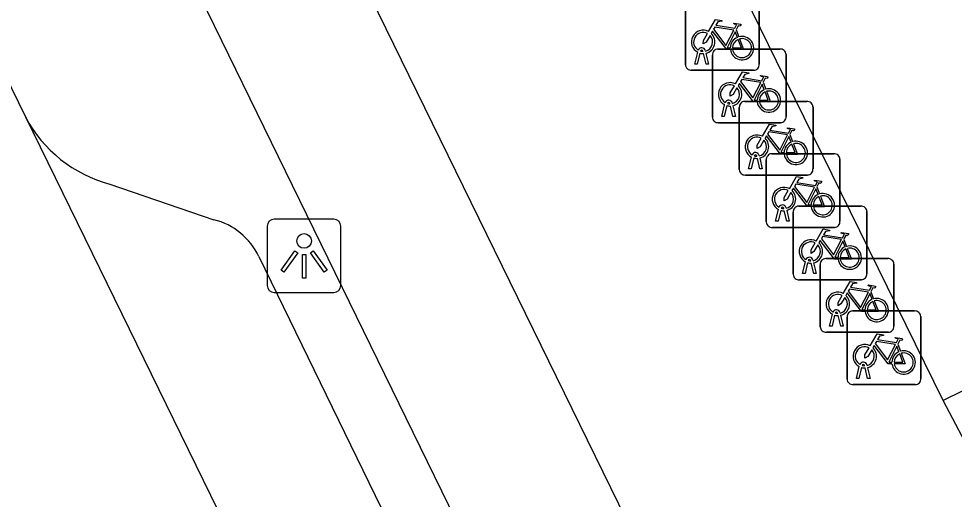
# Model space of a CAD drawing. Extents: x 160457 to 162082, y 388340 to 389736.
# Drawn here: x 161004.29 to 161016.98, y 388799.62 to 388806.14 of the extents above; entities that cross this region are included whole.
import ezdxf

# ---------------------------------------------------------------- set-up
doc = ezdxf.new("R2010")
doc.units = 0
for name, color, linetype in [('IMGEO_Fietsenrek', 7, 'Continuous'), ('IMGEO_Fietspad_gesloten', 7, 'Continuous'), ('IMGEO_Lichtpunt', 7, 'Continuous'), ('IMGEO_Pand', 7, 'Continuous'), ('IMGEO_Parkeervlak_open', 7, 'Continuous'), ('IMGEO_Rijbaan_lokaal_gesloten', 7, 'Continuous'), ('IMGEO_Voetpad_open', 7, 'Continuous')]:
    doc.layers.add(name, color=color, linetype=linetype)

msp = doc.modelspace()

# ---------------------------------------------------------------- linework, layer by layer
at = {"layer": 'IMGEO_Fietsenrek'}
for p, q in [((161013.329, 388805.518), (161013.329, 388806.359)), ((161013.329, 388806.359), (161013.329, 388805.518)), ((161014.329, 388806.368), (161014.329, 388805.527)), ((161014.329, 388805.527), (161014.329, 388806.368)), ((161014.016, 388805.992), (161014.052, 388805.897)), ((161013.456, 388805.527), (161013.495, 388805.687)), ((161013.525, 388805.675), (161013.49, 388805.527)), ((161013.567, 388805.699), (161013.566, 388805.703)), ((161013.608, 388805.527), (161013.574, 388805.669)), ((161013.598, 388805.71), (161013.599, 388805.703)), ((161013.606, 388805.673), (161013.641, 388805.527)), ((161013.694, 388804.807), (161013.694, 388805.648)), ((161013.694, 388805.648), (161013.694, 388804.807)), ((161013.769, 388805.732), (161014.61, 388805.732)), ((161014.61, 388805.732), (161013.769, 388805.732)), ((161014.694, 388805.657), (161014.694, 388804.816)), ((161014.694, 388804.816), (161014.694, 388805.657)), ((161013.49, 388805.527), (161013.456, 388805.527)), ((161013.641, 388805.527), (161013.608, 388805.527)), ((161014.254, 388805.443), (161013.413, 388805.443)), ((161013.413, 388805.443), (161014.254, 388805.443)), ((161014.381, 388805.281), (161014.417, 388805.186)), ((161013.932, 388804.988), (161013.931, 388804.992)), ((161013.963, 388804.999), (161013.964, 388804.992)), ((161014.134, 388805.021), (161014.975, 388805.021)), ((161014.975, 388805.021), (161014.134, 388805.021)), ((161013.821, 388804.816), (161013.86, 388804.976)), ((161013.89, 388804.964), (161013.855, 388804.816)), ((161013.973, 388804.816), (161013.939, 388804.958)), ((161013.971, 388804.962), (161014.006, 388804.816)), ((161014.059, 388804.096), (161014.059, 388804.937)), ((161014.059, 388804.937), (161014.059, 388804.096)), ((161015.059, 388804.946), (161015.059, 388804.105)), ((161015.059, 388804.105), (161015.059, 388804.946)), ((161013.855, 388804.816), (161013.821, 388804.816)), ((161014.006, 388804.816), (161013.973, 388804.816)), ((161014.619, 388804.732), (161013.778, 388804.732)), ((161013.778, 388804.732), (161014.619, 388804.732)), ((161014.746, 388804.57), (161014.782, 388804.475)), ((161014.186, 388804.105), (161014.225, 388804.265)), ((161014.255, 388804.253), (161014.22, 388804.105)), ((161014.297, 388804.277), (161014.296, 388804.281)), ((161014.338, 388804.105), (161014.304, 388804.247)), ((161014.328, 388804.288), (161014.329, 388804.281)), ((161014.336, 388804.251), (161014.371, 388804.105)), ((161014.5, 388804.31), (161015.341, 388804.31)), ((161015.341, 388804.31), (161014.5, 388804.31)), ((161015.425, 388804.235), (161015.425, 388803.394)), ((161015.425, 388803.394), (161015.425, 388804.235)), ((161014.22, 388804.105), (161014.186, 388804.105)), ((161014.371, 388804.105), (161014.338, 388804.105)), ((161014.425, 388803.385), (161014.425, 388804.226)), ((161014.425, 388804.226), (161014.425, 388803.385)), ((161014.984, 388804.021), (161014.143, 388804.021)), ((161014.143, 388804.021), (161014.984, 388804.021)), ((161015.112, 388803.859), (161015.148, 388803.764)), ((161014.865, 388803.599), (161015.706, 388803.599)), ((161015.706, 388803.599), (161014.865, 388803.599)), ((161014.552, 388803.394), (161014.591, 388803.554)), ((161014.621, 388803.542), (161014.586, 388803.394)), ((161014.663, 388803.566), (161014.662, 388803.57)), ((161014.704, 388803.394), (161014.67, 388803.536)), ((161014.694, 388803.577), (161014.695, 388803.57)), ((161014.702, 388803.54), (161014.737, 388803.394)), ((161014.79, 388802.674), (161014.79, 388803.515)), ((161014.79, 388803.515), (161014.79, 388802.674)), ((161015.79, 388803.524), (161015.79, 388802.683)), ((161015.79, 388802.683), (161015.79, 388803.524)), ((161014.586, 388803.394), (161014.552, 388803.394)), ((161014.737, 388803.394), (161014.704, 388803.394)), ((161015.35, 388803.31), (161014.509, 388803.31)), ((161014.509, 388803.31), (161015.35, 388803.31)), ((161015.477, 388803.148), (161015.513, 388803.053)), ((161014.917, 388802.683), (161014.956, 388802.843)), ((161015.028, 388802.855), (161015.027, 388802.859)), ((161015.059, 388802.866), (161015.06, 388802.859)), ((161015.231, 388802.887), (161016.072, 388802.887)), ((161016.072, 388802.887), (161015.231, 388802.887)), ((161014.986, 388802.831), (161014.951, 388802.683)), ((161015.069, 388802.683), (161015.035, 388802.825)), ((161015.067, 388802.829), (161015.102, 388802.683)), ((161015.156, 388801.962), (161015.156, 388802.803)), ((161015.156, 388802.803), (161015.156, 388801.962)), ((161016.156, 388802.812), (161016.156, 388801.971)), ((161016.156, 388801.971), (161016.156, 388802.812)), ((161015.715, 388802.599), (161014.874, 388802.599)), ((161014.874, 388802.599), (161015.715, 388802.599)), ((161014.951, 388802.683), (161014.917, 388802.683)), ((161015.102, 388802.683), (161015.069, 388802.683)), ((161015.843, 388802.436), (161015.879, 388802.341)), ((161015.283, 388801.971), (161015.322, 388802.131)), ((161015.352, 388802.119), (161015.317, 388801.971)), ((161015.394, 388802.143), (161015.393, 388802.147)), ((161015.435, 388801.971), (161015.401, 388802.113)), ((161015.425, 388802.154), (161015.426, 388802.147)), ((161015.433, 388802.117), (161015.468, 388801.971)), ((161015.521, 388801.251), (161015.521, 388802.092)), ((161015.521, 388802.092), (161015.521, 388801.251)), ((161015.596, 388802.176), (161016.437, 388802.176)), ((161016.437, 388802.176), (161015.596, 388802.176)), ((161016.521, 388802.101), (161016.521, 388801.26)), ((161016.521, 388801.26), (161016.521, 388802.101)), ((161015.317, 388801.971), (161015.283, 388801.971)), ((161015.468, 388801.971), (161015.435, 388801.971)), ((161016.081, 388801.887), (161015.24, 388801.887)), ((161015.24, 388801.887), (161016.081, 388801.887)), ((161016.208, 388801.725), (161016.244, 388801.63)), ((161015.79, 388801.443), (161015.791, 388801.436)), ((161015.648, 388801.26), (161015.687, 388801.42)), ((161015.717, 388801.408), (161015.682, 388801.26)), ((161015.759, 388801.432), (161015.758, 388801.436)), ((161015.8, 388801.26), (161015.766, 388801.402)), ((161015.798, 388801.406), (161015.833, 388801.26)), ((161015.682, 388801.26), (161015.648, 388801.26)), ((161015.833, 388801.26), (161015.8, 388801.26)), ((161016.446, 388801.176), (161015.605, 388801.176)), ((161015.605, 388801.176), (161016.446, 388801.176))]:
    msp.add_line(p, q, dxfattribs=at)
for points in [[(161013.642, 388805.969), (161013.737, 388806.133), (161013.823, 388806.119), (161013.825, 388806.11), (161013.769, 388806.099), (161013.742, 388806.054), (161013.998, 388806.013)], [(161013.985, 388805.988), (161013.728, 388806.029), (161013.711, 388806), (161013.878, 388805.78), (161013.985, 388805.988)], [(161013.998, 388806.013), (161014.023, 388806.062), (161014.017, 388806.066), (161013.994, 388806.07), (161013.982, 388806.077), (161013.981, 388806.08), (161013.983, 388806.085), (161014.078, 388806.07), (161014.08, 388806.06), (161014.07, 388806.047), (161014.058, 388806.041), (161014.044, 388806.047), (161014.016, 388805.992)], [(161013.663, 388805.917), (161013.611, 388805.827), (161013.571, 388805.802), (161013.572, 388805.849), (161013.627, 388805.943)], [(161013.938, 388805.725), (161013.888, 388805.725), (161013.697, 388805.976), (161013.678, 388805.944)], [(161014.033, 388805.89), (161014.003, 388805.967), (161013.894, 388805.749), (161013.937, 388805.749)], [(161013.967, 388805.749), (161014.087, 388805.748), (161014.043, 388805.862)], [(161014.063, 388805.869), (161014.118, 388805.724), (161013.968, 388805.724)], [(161014.007, 388805.258), (161014.102, 388805.422), (161014.188, 388805.408), (161014.19, 388805.399), (161014.134, 388805.388), (161014.107, 388805.343), (161014.363, 388805.302)], [(161014.363, 388805.302), (161014.388, 388805.351), (161014.382, 388805.355), (161014.359, 388805.359), (161014.347, 388805.366), (161014.346, 388805.369), (161014.348, 388805.374), (161014.443, 388805.359), (161014.445, 388805.349), (161014.435, 388805.336), (161014.423, 388805.33), (161014.409, 388805.336), (161014.381, 388805.281)], [(161014.303, 388805.014), (161014.253, 388805.014), (161014.062, 388805.265), (161014.043, 388805.233)], [(161014.35, 388805.277), (161014.093, 388805.318), (161014.076, 388805.289), (161014.243, 388805.069), (161014.35, 388805.277)], [(161014.398, 388805.179), (161014.368, 388805.256), (161014.259, 388805.038), (161014.302, 388805.038)], [(161014.028, 388805.206), (161013.976, 388805.116), (161013.936, 388805.091), (161013.937, 388805.138), (161013.992, 388805.232)], [(161014.332, 388805.038), (161014.452, 388805.037), (161014.408, 388805.151)], [(161014.428, 388805.158), (161014.483, 388805.013), (161014.333, 388805.013)], [(161014.372, 388804.547), (161014.467, 388804.711), (161014.553, 388804.697), (161014.555, 388804.688), (161014.499, 388804.677), (161014.472, 388804.632), (161014.728, 388804.591)], [(161014.728, 388804.591), (161014.753, 388804.64), (161014.747, 388804.644), (161014.724, 388804.648), (161014.712, 388804.655), (161014.711, 388804.658), (161014.713, 388804.663), (161014.808, 388804.648), (161014.81, 388804.638), (161014.8, 388804.625), (161014.788, 388804.619), (161014.774, 388804.625), (161014.746, 388804.57)], [(161014.393, 388804.495), (161014.341, 388804.405), (161014.301, 388804.38), (161014.302, 388804.427), (161014.357, 388804.521)], [(161014.668, 388804.303), (161014.618, 388804.303), (161014.427, 388804.554), (161014.408, 388804.522)], [(161014.715, 388804.566), (161014.458, 388804.607), (161014.441, 388804.578), (161014.608, 388804.358), (161014.715, 388804.566)], [(161014.763, 388804.468), (161014.733, 388804.545), (161014.624, 388804.327), (161014.667, 388804.327)], [(161014.697, 388804.327), (161014.817, 388804.326), (161014.773, 388804.44)], [(161014.793, 388804.447), (161014.848, 388804.302), (161014.698, 388804.302)], [(161014.738, 388803.836), (161014.833, 388804), (161014.919, 388803.986), (161014.921, 388803.977), (161014.865, 388803.966), (161014.838, 388803.921), (161015.094, 388803.88)], [(161015.081, 388803.855), (161014.824, 388803.896), (161014.807, 388803.867), (161014.974, 388803.647), (161015.081, 388803.855)], [(161015.094, 388803.88), (161015.119, 388803.929), (161015.113, 388803.933), (161015.09, 388803.937), (161015.078, 388803.944), (161015.077, 388803.947), (161015.079, 388803.952), (161015.174, 388803.937), (161015.176, 388803.927), (161015.166, 388803.914), (161015.154, 388803.908), (161015.14, 388803.914), (161015.112, 388803.859)], [(161014.759, 388803.784), (161014.707, 388803.694), (161014.667, 388803.669), (161014.668, 388803.716), (161014.723, 388803.81)], [(161015.034, 388803.592), (161014.984, 388803.592), (161014.793, 388803.843), (161014.774, 388803.811)], [(161015.129, 388803.757), (161015.099, 388803.834), (161014.99, 388803.616), (161015.033, 388803.616)], [(161015.063, 388803.616), (161015.183, 388803.615), (161015.139, 388803.729)], [(161015.159, 388803.736), (161015.214, 388803.591), (161015.064, 388803.591)], [(161015.103, 388803.125), (161015.198, 388803.289), (161015.284, 388803.275), (161015.286, 388803.266), (161015.23, 388803.255), (161015.203, 388803.21), (161015.459, 388803.169)], [(161015.459, 388803.169), (161015.484, 388803.218), (161015.478, 388803.222), (161015.455, 388803.226), (161015.443, 388803.233), (161015.442, 388803.236), (161015.444, 388803.241), (161015.539, 388803.226), (161015.541, 388803.216), (161015.531, 388803.203), (161015.519, 388803.197), (161015.505, 388803.203), (161015.477, 388803.148)], [(161015.124, 388803.073), (161015.072, 388802.983), (161015.032, 388802.958), (161015.033, 388803.005), (161015.088, 388803.099)], [(161015.399, 388802.881), (161015.349, 388802.881), (161015.158, 388803.132), (161015.139, 388803.1)], [(161015.446, 388803.144), (161015.189, 388803.185), (161015.172, 388803.156), (161015.339, 388802.936), (161015.446, 388803.144)], [(161015.494, 388803.046), (161015.464, 388803.123), (161015.355, 388802.905), (161015.398, 388802.905)], [(161015.428, 388802.905), (161015.548, 388802.904), (161015.504, 388803.018)], [(161015.524, 388803.025), (161015.579, 388802.88), (161015.429, 388802.88)], [(161015.469, 388802.413), (161015.564, 388802.577), (161015.65, 388802.563), (161015.652, 388802.554), (161015.596, 388802.543), (161015.569, 388802.498), (161015.825, 388802.457)], [(161015.812, 388802.432), (161015.555, 388802.473), (161015.538, 388802.444), (161015.705, 388802.224), (161015.812, 388802.432)], [(161015.825, 388802.457), (161015.85, 388802.506), (161015.844, 388802.51), (161015.821, 388802.514), (161015.809, 388802.521), (161015.808, 388802.524), (161015.81, 388802.529), (161015.905, 388802.514), (161015.907, 388802.504), (161015.897, 388802.491), (161015.885, 388802.485), (161015.871, 388802.491), (161015.843, 388802.436)], [(161015.49, 388802.361), (161015.438, 388802.271), (161015.398, 388802.246), (161015.399, 388802.293), (161015.454, 388802.387)], [(161015.765, 388802.169), (161015.715, 388802.169), (161015.524, 388802.42), (161015.505, 388802.388)], [(161015.86, 388802.334), (161015.83, 388802.411), (161015.721, 388802.193), (161015.764, 388802.193)], [(161015.794, 388802.193), (161015.914, 388802.192), (161015.87, 388802.306)], [(161015.89, 388802.313), (161015.945, 388802.168), (161015.795, 388802.168)], [(161015.834, 388801.702), (161015.929, 388801.866), (161016.015, 388801.852), (161016.017, 388801.843), (161015.961, 388801.832), (161015.934, 388801.787), (161016.19, 388801.746)], [(161016.13, 388801.458), (161016.08, 388801.458), (161015.889, 388801.709), (161015.87, 388801.677)], [(161016.177, 388801.721), (161015.92, 388801.762), (161015.903, 388801.733), (161016.07, 388801.513), (161016.177, 388801.721)], [(161016.225, 388801.623), (161016.195, 388801.7), (161016.086, 388801.482), (161016.129, 388801.482)], [(161016.19, 388801.746), (161016.215, 388801.795), (161016.209, 388801.799), (161016.186, 388801.803), (161016.174, 388801.81), (161016.173, 388801.813), (161016.175, 388801.818), (161016.27, 388801.803), (161016.272, 388801.793), (161016.262, 388801.78), (161016.25, 388801.774), (161016.236, 388801.78), (161016.208, 388801.725)], [(161015.855, 388801.65), (161015.803, 388801.56), (161015.763, 388801.535), (161015.764, 388801.582), (161015.819, 388801.676)], [(161016.159, 388801.482), (161016.279, 388801.481), (161016.235, 388801.595)], [(161016.255, 388801.602), (161016.31, 388801.457), (161016.16, 388801.457)]]:
    msp.add_lwpolyline(points, dxfattribs=at)
for centre, radius, start, end in [((161013.569, 388805.828), 0.159, 62.6766, 242.1369), ((161013.569, 388805.828), 0.129, 63.3192, 238.903), ((161013.569, 388805.828), 0.129, 283.6043, 43.4302), ((161013.569, 388805.828), 0.159, 283.5766, 46.6042), ((161014.096, 388805.744), 0.159, 113.3408, 178.3217), ((161014.096, 388805.744), 0.159, 187.0065, 105.7708), ((161014.096, 388805.744), 0.129, 113.923, 177.9556), ((161014.096, 388805.744), 0.129, 188.6715, 104.5883), ((161013.549, 388805.699), 0.0499, 12.8025, 158.6934), ((161013.569, 388805.828), 0.159, 253.9967, 271.7867), ((161013.549, 388805.699), 0.0174, 12.8025, 163.4502), ((161013.569, 388805.828), 0.129, 253.415, 269.0204), ((161013.772, 388805.654), 0.0779, 92.4484, 184.2845), ((161013.772, 388805.654), 0.0779, 92.4484, 184.2845), ((161014.616, 388805.654), 0.0779, 2.4484, 94.2845), ((161014.616, 388805.654), 0.0779, 2.4484, 94.2845), ((161013.407, 388805.521), 0.0779, 182.4484, 274.2845), ((161013.407, 388805.521), 0.0779, 182.4484, 274.2845), ((161014.251, 388805.521), 0.0779, 272.4484, 4.2845), ((161014.251, 388805.521), 0.0779, 272.4484, 4.2845), ((161013.934, 388805.117), 0.159, 62.6766, 242.1369), ((161013.934, 388805.117), 0.129, 63.3192, 238.903), ((161013.934, 388805.117), 0.129, 283.6043, 43.4302), ((161013.934, 388805.117), 0.159, 283.5766, 46.6042), ((161014.461, 388805.033), 0.159, 113.3408, 178.3217), ((161014.461, 388805.033), 0.159, 187.0065, 105.7708), ((161014.461, 388805.033), 0.129, 113.923, 177.9556), ((161014.461, 388805.033), 0.129, 188.6715, 104.5883), ((161013.914, 388804.988), 0.0499, 12.8025, 158.6934), ((161013.914, 388804.988), 0.0174, 12.8025, 163.4502), ((161013.934, 388805.117), 0.129, 253.415, 269.0204), ((161014.137, 388804.943), 0.0779, 92.4484, 184.2845), ((161014.137, 388804.943), 0.0779, 92.4484, 184.2845), ((161014.981, 388804.943), 0.0779, 2.4484, 94.2845), ((161014.981, 388804.943), 0.0779, 2.4484, 94.2845), ((161013.934, 388805.117), 0.159, 253.9967, 271.7867), ((161013.772, 388804.81), 0.0779, 182.4484, 274.2845), ((161013.772, 388804.81), 0.0779, 182.4484, 274.2845), ((161014.616, 388804.81), 0.0779, 272.4484, 4.2845), ((161014.616, 388804.81), 0.0779, 272.4484, 4.2845), ((161014.299, 388804.406), 0.159, 62.6766, 242.1369), ((161014.299, 388804.406), 0.129, 63.3192, 238.903), ((161014.299, 388804.406), 0.129, 283.6043, 43.4302), ((161014.299, 388804.406), 0.159, 283.5766, 46.6042), ((161014.826, 388804.322), 0.159, 113.3408, 178.3217), ((161014.826, 388804.322), 0.159, 187.0065, 105.7708), ((161014.826, 388804.322), 0.129, 113.923, 177.9556), ((161014.826, 388804.322), 0.129, 188.6715, 104.5883), ((161014.279, 388804.277), 0.0499, 12.8025, 158.6934), ((161014.299, 388804.406), 0.159, 253.9967, 271.7867), ((161014.279, 388804.277), 0.0174, 12.8025, 163.4502), ((161014.299, 388804.406), 0.129, 253.415, 269.0204), ((161014.503, 388804.232), 0.0779, 92.4484, 184.2845), ((161014.503, 388804.232), 0.0779, 92.4484, 184.2845), ((161015.347, 388804.232), 0.0779, 2.4484, 94.2845), ((161015.347, 388804.232), 0.0779, 2.4484, 94.2845), ((161014.981, 388804.099), 0.0779, 272.4484, 4.2845), ((161014.981, 388804.099), 0.0779, 272.4484, 4.2845), ((161014.137, 388804.099), 0.0779, 182.4484, 274.2845), ((161014.137, 388804.099), 0.0779, 182.4484, 274.2845), ((161014.665, 388803.695), 0.159, 62.6766, 242.1369), ((161014.665, 388803.695), 0.129, 63.3192, 238.903), ((161014.665, 388803.695), 0.129, 283.6043, 43.4302), ((161014.665, 388803.695), 0.159, 283.5766, 46.6042), ((161015.192, 388803.611), 0.159, 113.3408, 178.3217), ((161015.192, 388803.611), 0.159, 187.0065, 105.7708), ((161015.192, 388803.611), 0.129, 113.923, 177.9556), ((161015.192, 388803.611), 0.129, 188.6715, 104.5883), ((161014.645, 388803.566), 0.0499, 12.8025, 158.6934), ((161014.868, 388803.521), 0.0779, 92.4484, 184.2845), ((161014.868, 388803.521), 0.0779, 92.4484, 184.2845), ((161015.712, 388803.521), 0.0779, 2.4484, 94.2845), ((161015.712, 388803.521), 0.0779, 2.4484, 94.2845), ((161014.665, 388803.695), 0.159, 253.9967, 271.7867), ((161014.645, 388803.566), 0.0174, 12.8025, 163.4502), ((161014.665, 388803.695), 0.129, 253.415, 269.0204), ((161014.503, 388803.388), 0.0779, 182.4484, 274.2845), ((161014.503, 388803.388), 0.0779, 182.4484, 274.2845), ((161015.347, 388803.388), 0.0779, 272.4484, 4.2845), ((161015.347, 388803.388), 0.0779, 272.4484, 4.2845), ((161015.03, 388802.984), 0.159, 62.6766, 242.1369), ((161015.03, 388802.984), 0.129, 63.3192, 238.903), ((161015.03, 388802.984), 0.159, 283.5766, 46.6042), ((161015.03, 388802.984), 0.129, 283.6043, 43.4302), ((161015.557, 388802.9), 0.159, 113.3408, 178.3217), ((161015.557, 388802.9), 0.159, 187.0065, 105.7708), ((161015.557, 388802.9), 0.129, 113.923, 177.9556), ((161015.557, 388802.9), 0.129, 188.6715, 104.5883), ((161015.01, 388802.855), 0.0499, 12.8025, 158.6934), ((161015.01, 388802.855), 0.0174, 12.8025, 163.4502), ((161015.03, 388802.984), 0.129, 253.415, 269.0204), ((161015.234, 388802.809), 0.0779, 92.4484, 184.2845), ((161015.234, 388802.809), 0.0779, 92.4484, 184.2845), ((161016.078, 388802.809), 0.0779, 2.4484, 94.2845), ((161016.078, 388802.809), 0.0779, 2.4484, 94.2845), ((161015.03, 388802.984), 0.159, 253.9967, 271.7867), ((161014.868, 388802.677), 0.0779, 182.4484, 274.2845), ((161014.868, 388802.677), 0.0779, 182.4484, 274.2845), ((161015.712, 388802.677), 0.0779, 272.4484, 4.2845), ((161015.712, 388802.677), 0.0779, 272.4484, 4.2845), ((161015.396, 388802.272), 0.159, 62.6766, 242.1369), ((161015.396, 388802.272), 0.129, 63.3192, 238.903), ((161015.396, 388802.272), 0.129, 283.6043, 43.4302), ((161015.396, 388802.272), 0.159, 283.5766, 46.6042), ((161015.923, 388802.188), 0.159, 113.3408, 178.3217), ((161015.923, 388802.188), 0.159, 187.0065, 105.7708), ((161015.923, 388802.188), 0.129, 113.923, 177.9556), ((161015.923, 388802.188), 0.129, 188.6715, 104.5883), ((161015.376, 388802.143), 0.0499, 12.8025, 158.6934), ((161015.396, 388802.272), 0.159, 253.9967, 271.7867), ((161015.376, 388802.143), 0.0174, 12.8025, 163.4502), ((161015.396, 388802.272), 0.129, 253.415, 269.0204), ((161015.599, 388802.098), 0.0779, 92.4484, 184.2845), ((161015.599, 388802.098), 0.0779, 92.4484, 184.2845), ((161016.443, 388802.098), 0.0779, 2.4484, 94.2845), ((161016.443, 388802.098), 0.0779, 2.4484, 94.2845), ((161015.234, 388801.965), 0.0779, 182.4484, 274.2845), ((161015.234, 388801.965), 0.0779, 182.4484, 274.2845), ((161016.078, 388801.965), 0.0779, 272.4484, 4.2845), ((161016.078, 388801.965), 0.0779, 272.4484, 4.2845), ((161015.761, 388801.561), 0.159, 62.6766, 242.1369), ((161015.761, 388801.561), 0.129, 63.3192, 238.903), ((161015.761, 388801.561), 0.129, 283.6043, 43.4302), ((161015.761, 388801.561), 0.159, 283.5766, 46.6042), ((161016.288, 388801.477), 0.159, 113.3408, 178.3217), ((161016.288, 388801.477), 0.159, 187.0065, 105.7708), ((161016.288, 388801.477), 0.129, 113.923, 177.9556), ((161016.288, 388801.477), 0.129, 188.6715, 104.5883), ((161015.741, 388801.432), 0.0499, 12.8025, 158.6934), ((161015.741, 388801.432), 0.0174, 12.8025, 163.4502), ((161015.761, 388801.561), 0.159, 253.9967, 271.7867), ((161015.761, 388801.561), 0.129, 253.415, 269.0204), ((161015.599, 388801.254), 0.0779, 182.4484, 274.2845), ((161015.599, 388801.254), 0.0779, 182.4484, 274.2845), ((161016.443, 388801.254), 0.0779, 272.4484, 4.2845), ((161016.443, 388801.254), 0.0779, 272.4484, 4.2845)]:
    msp.add_arc(centre, radius, start, end, dxfattribs=at)
at = {"layer": 'IMGEO_Fietspad_gesloten'}
for points in [[(160994.813, 388835.553), (161000, 388824.949), (161016.943, 388790.314), (161018.227, 388787.693), (161021.087, 388781.853), (161021.707, 388780.587)], [(160992.974, 388834.647), (161000, 388820.255), (161015.023, 388789.483)]]:
    msp.add_lwpolyline(points, dxfattribs=at)
at = {"layer": 'IMGEO_Lichtpunt'}
for p, q in [((161008.56, 388803.423), (161007.752, 388803.423)), ((161008.56, 388803.423), (161007.752, 388803.423)), ((161007.658, 388803.328), (161007.658, 388802.521)), ((161007.658, 388803.328), (161007.658, 388802.521)), ((161008.654, 388802.521), (161008.654, 388803.328)), ((161008.654, 388802.521), (161008.654, 388803.328)), ((161007.752, 388802.427), (161008.56, 388802.427)), ((161007.752, 388802.427), (161008.56, 388802.427))]:
    msp.add_line(p, q, dxfattribs=at)
for points in [[(161008.032, 388802.992), (161008.071, 388802.964), (161007.883, 388802.702), (161007.845, 388802.729), (161008.032, 388802.992)], [(161008.244, 388802.964), (161008.282, 388802.991), (161008.469, 388802.729), (161008.43, 388802.701), (161008.244, 388802.964)], [(161008.134, 388802.944), (161008.181, 388802.944), (161008.181, 388802.622), (161008.134, 388802.622), (161008.134, 388802.944)]]:
    msp.add_lwpolyline(points, dxfattribs=at)
msp.add_circle((161008.157, 388803.126), 0.0994, dxfattribs=at)
for centre, start, end in [((161007.752, 388803.328), 90, 180), ((161007.752, 388803.328), 90, 180), ((161008.56, 388803.328), 0, 90), ((161008.56, 388803.328), 0, 90), ((161007.752, 388802.521), 180, 270), ((161007.752, 388802.521), 180, 270), ((161008.56, 388802.521), 270, 0), ((161008.56, 388802.521), 270, 360)]:
    msp.add_arc(centre, 0.0946, start, end, dxfattribs=at)
at = {"layer": 'IMGEO_Pand'}
for points in [[(161016.822, 388800.96), (161014.564, 388805.567), (161010.338, 388814.21)], [(161039.397, 388809.332), (161038.293, 388811.594), (161030.762, 388807.922), (161031.329, 388806.778), (161027.156, 388804.734), (161026.588, 388805.893), (161019.062, 388802.199), (161020.191, 388799.924), (161020.006, 388799.839), (161018.932, 388801.995), (161016.822, 388800.96)]]:
    msp.add_lwpolyline(points, dxfattribs=at)
at = {"layer": 'IMGEO_Parkeervlak_open'}
for points in [[(161005.522, 388803.898), (161006.934, 388803.414)], [(161007.541, 388802.916), (161014.267, 388789.092)]]:
    msp.add_lwpolyline(points, dxfattribs=at)
for centre, radius, start, end in [((161005.996, 388805.667), 1.832, 207.9109, 255.014), ((161006.718, 388802.531), 0.909, 25.0362, 76.231)]:
    msp.add_arc(centre, radius, start, end, dxfattribs=at)
at = {"layer": 'IMGEO_Rijbaan_lokaal_gesloten'}
for points in [[(161002.577, 388808.494), (161004.377, 388804.81)], [(161004.377, 388804.81), (161013.812, 388785.499), (161016.399, 388780.205)]]:
    msp.add_lwpolyline(points, dxfattribs=at)
at = {"layer": 'IMGEO_Voetpad_open'}
msp.add_lwpolyline([(161018.46, 388797.713), (161017.836, 388798.969), (161017.168, 388800.308), (161016.822, 388800.96)], dxfattribs=at)

doc.saveas('drawing.dxf')
